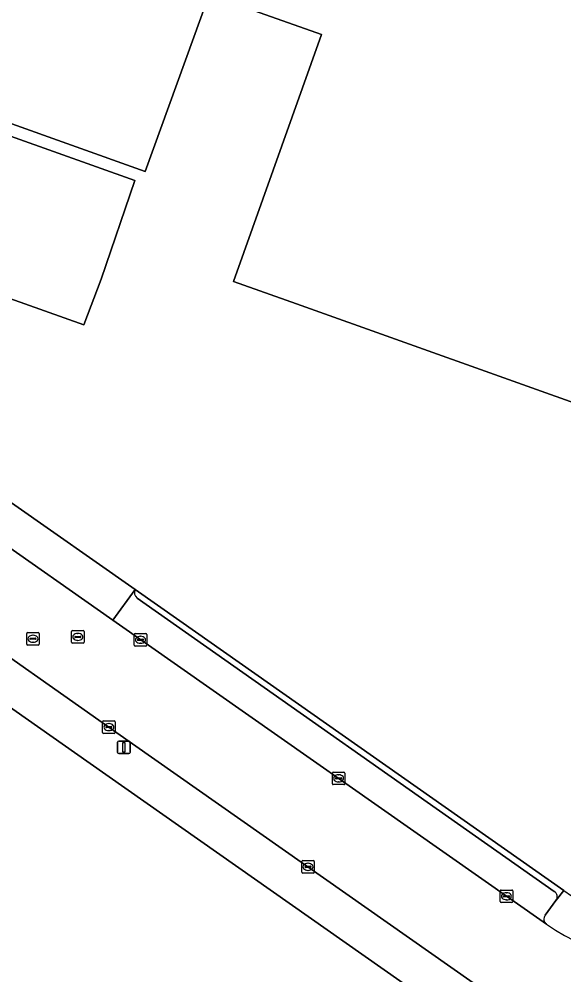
# Model space of a CAD drawing. Extents: x 155018 to 156648, y 383979 to 385733.
# Drawn here: x 155608.1 to 155651.5, y 384875.8 to 384952 of the extents above; entities that cross this region are included whole.
import ezdxf

# ---------------------------------------------------------------- set-up
doc = ezdxf.new("R2010")
doc.units = 0
for name, color, linetype in [('IMGEO_Erf', 7, 'Continuous'), ('IMGEO_Kolk', 7, 'Continuous'), ('IMGEO_Lichtmast', 7, 'Continuous'), ('IMGEO_Pand', 7, 'Continuous'), ('IMGEO_Parkeervlak_open', 7, 'Continuous'), ('IMGEO_Rijbaan_lokaal_gesloten', 7, 'Continuous'), ('IMGEO_Rioolput', 7, 'Continuous'), ('IMGEO_Voetpad_open', 7, 'Continuous')]:
    doc.layers.add(name, color=color, linetype=linetype)

msp = doc.modelspace()

# ---------------------------------------------------------------- linework, layer by layer
at = {"layer": 'IMGEO_Erf'}
for points in [[(155663.21, 384917.49), (155630.178, 384929.273), (155625.14, 384931.07), (155632.162, 384950.755), (155623.212, 384953.942), (155618.1, 384939.84), (155589.46, 384950.07), (155591.136, 384954.781), (155607.234, 385000), (155633.333, 385073.311)], [(155457.525, 385018.63), (155458.619, 385017.864), (155484.145, 385000), (155491.64, 384994.721), (155500, 384988.865), (155510.83, 384981.203), (155511.294, 384981.88), (155516.258, 384978.35), (155515.775, 384977.663), (155553.601, 384951.142), (155553.738, 384951.046), (155554.058, 384951.47), (155560.497, 384946.89), (155560.229, 384946.497), (155580.857, 384931.994), (155586.597, 384927.958), (155607.46, 384913.427), (155617.317, 384906.512), (155620.874, 384904.014), (155651.48, 384882.509)], [(155645.703, 384870.176), (155613.715, 384892.628), (155600.657, 384901.793), (155582.308, 384914.778), (155574.917, 384919.981), (155570.133, 384923.483), (155539.854, 384944.743), (155535.161, 384948.038), (155534.984, 384948.163), (155531.101, 384950.889), (155530.5, 384951.311), (155510.828, 384965.124), (155506.264, 384968.328), (155505.588, 384968.803), (155501.395, 384971.747), (155500, 384972.727), (155492.047, 384978.311), (155491.266, 384978.86), (155482.605, 384984.76), (155482.381, 384984.92), (155460.927, 385000), (155450.653, 385007.222)]]:
    msp.add_lwpolyline(points, dxfattribs=at)
msp.add_lwpolyline([(155614.592, 384931.262), (155613.208, 384927.617), (155584.535, 384937.812), (155588.645, 384949.317), (155617.291, 384939.126)], close=True, dxfattribs=at)
msp.add_arc((155658.606, 384892.113), 11.959, 233.42553, 347.08496, dxfattribs=at)
at = {"layer": 'IMGEO_Kolk'}
for p, q in [((155617.235, 384902.07), (155617.235, 384902.922)), ((155617.31, 384902.996), (155618.162, 384902.996)), ((155617.723, 384902.776), (155617.748, 384902.776)), ((155618.236, 384902.922), (155618.236, 384902.07)), ((155618.162, 384901.996), (155617.31, 384901.996)), ((155617.494, 384902.49), (155617.494, 384902.502)), ((155617.932, 384902.453), (155617.534, 384902.453)), ((155617.537, 384902.539), (155617.935, 384902.539)), ((155617.746, 384902.216), (155617.721, 384902.216)), ((155617.978, 384902.502), (155617.978, 384902.49)), ((155614.718, 384895.113), (155614.718, 384895.965)), ((155614.793, 384896.039), (155615.645, 384896.039)), ((155615.719, 384895.965), (155615.719, 384895.113)), ((155614.977, 384895.533), (155614.977, 384895.545)), ((155615.415, 384895.496), (155615.017, 384895.496)), ((155615.02, 384895.582), (155615.418, 384895.582)), ((155615.229, 384895.259), (155615.204, 384895.259)), ((155615.206, 384895.819), (155615.231, 384895.819)), ((155615.461, 384895.545), (155615.461, 384895.533)), ((155615.645, 384895.039), (155614.793, 384895.039)), ((155633.027, 384891.023), (155633.027, 384891.875)), ((155633.102, 384891.949), (155633.954, 384891.949)), ((155633.286, 384891.443), (155633.286, 384891.455)), ((155633.724, 384891.406), (155633.326, 384891.406)), ((155633.329, 384891.492), (155633.727, 384891.492)), ((155633.515, 384891.729), (155633.54, 384891.729)), ((155633.77, 384891.455), (155633.77, 384891.443)), ((155634.028, 384891.875), (155634.028, 384891.023)), ((155633.954, 384890.949), (155633.102, 384890.949)), ((155633.538, 384891.169), (155633.513, 384891.169)), ((155630.588, 384883.97), (155630.588, 384884.822)), ((155630.663, 384884.896), (155631.515, 384884.896)), ((155631.076, 384884.676), (155631.101, 384884.676)), ((155631.589, 384884.822), (155631.589, 384883.97)), ((155631.515, 384883.896), (155630.663, 384883.896)), ((155630.847, 384884.39), (155630.847, 384884.402)), ((155631.285, 384884.353), (155630.887, 384884.353)), ((155630.89, 384884.439), (155631.288, 384884.439)), ((155631.099, 384884.116), (155631.074, 384884.116)), ((155631.331, 384884.402), (155631.331, 384884.39)), ((155646.403, 384881.622), (155646.403, 384882.474)), ((155646.478, 384882.548), (155647.33, 384882.548)), ((155646.891, 384882.328), (155646.916, 384882.328)), ((155647.404, 384882.474), (155647.404, 384881.622)), ((155647.33, 384881.548), (155646.478, 384881.548)), ((155646.662, 384882.042), (155646.662, 384882.054)), ((155647.1, 384882.005), (155646.702, 384882.005)), ((155646.705, 384882.091), (155647.103, 384882.091)), ((155646.914, 384881.768), (155646.889, 384881.768)), ((155647.146, 384882.054), (155647.146, 384882.042))]:
    msp.add_line(p, q, dxfattribs=at)
for points in [[(155617.235, 384902.07), (155617.235, 384902.922)], [(155617.31, 384902.996), (155618.162, 384902.996)], [(155618.236, 384902.922), (155618.236, 384902.07)], [(155618.162, 384901.996), (155617.31, 384901.996)], [(155614.718, 384895.113), (155614.718, 384895.965)], [(155614.793, 384896.039), (155615.645, 384896.039)], [(155615.719, 384895.965), (155615.719, 384895.113)], [(155615.645, 384895.039), (155614.793, 384895.039)], [(155633.027, 384891.023), (155633.027, 384891.875)], [(155633.102, 384891.949), (155633.954, 384891.949)], [(155634.028, 384891.875), (155634.028, 384891.023)], [(155633.954, 384890.949), (155633.102, 384890.949)], [(155630.588, 384883.97), (155630.588, 384884.822)], [(155630.663, 384884.896), (155631.515, 384884.896)], [(155631.589, 384884.822), (155631.589, 384883.97)], [(155631.515, 384883.896), (155630.663, 384883.896)], [(155646.403, 384881.622), (155646.403, 384882.474)], [(155646.478, 384882.548), (155647.33, 384882.548)], [(155647.404, 384882.474), (155647.404, 384881.622)], [(155647.33, 384881.548), (155646.478, 384881.548)]]:
    msp.add_lwpolyline(points, dxfattribs=at)
for centre, radius, start, end in [((155617.312, 384902.92), 0.0765, 91.55205, 178.44795), ((155617.312, 384902.92), 0.0765, 91.55205, 178.44795), ((155618.16, 384902.92), 0.0765, 1.55205, 88.44795), ((155618.16, 384902.92), 0.0765, 1.55205, 88.44795), ((155617.312, 384902.072), 0.0765, 181.55205, 268.44795), ((155617.312, 384902.072), 0.0765, 181.55205, 268.44795), ((155617.534, 384902.499), 0.0403, 85.87752, 175.75265), ((155617.531, 384902.489), 0.0366, 178.93798, 274.71019), ((155617.935, 384902.496), 0.043, 264.86636, 352.45326), ((155617.939, 384902.501), 0.0386, 1.73085, 96.63898), ((155618.16, 384902.072), 0.0765, 271.55205, 358.44795), ((155618.16, 384902.072), 0.0765, 271.55205, 358.44795), ((155614.795, 384895.963), 0.0765, 91.55205, 178.44795), ((155614.795, 384895.963), 0.0765, 91.55205, 178.44795), ((155615.643, 384895.963), 0.0765, 1.55205, 88.44795), ((155615.643, 384895.963), 0.0765, 1.55205, 88.44795), ((155615.017, 384895.542), 0.0403, 85.87752, 175.75265), ((155615.014, 384895.532), 0.0366, 178.93798, 274.71019), ((155615.418, 384895.539), 0.043, 264.86636, 352.45326), ((155615.422, 384895.544), 0.0386, 1.73085, 96.63898), ((155614.795, 384895.115), 0.0765, 181.55205, 268.44795), ((155614.795, 384895.115), 0.0765, 181.55205, 268.44795), ((155615.643, 384895.115), 0.0765, 271.55205, 358.44795), ((155615.643, 384895.115), 0.0765, 271.55205, 358.44795), ((155633.104, 384891.873), 0.0765, 91.55205, 178.44795), ((155633.104, 384891.873), 0.0765, 91.55205, 178.44795), ((155633.326, 384891.452), 0.0403, 85.87752, 175.75265), ((155633.323, 384891.442), 0.0366, 178.93798, 274.71019), ((155633.727, 384891.449), 0.043, 264.86636, 352.45326), ((155633.731, 384891.454), 0.0386, 1.73085, 96.63898), ((155633.952, 384891.873), 0.0765, 1.55205, 88.44795), ((155633.952, 384891.873), 0.0765, 1.55205, 88.44795), ((155633.104, 384891.025), 0.0765, 181.55205, 268.44795), ((155633.104, 384891.025), 0.0765, 181.55205, 268.44795), ((155633.952, 384891.025), 0.0765, 271.55205, 358.44795), ((155633.952, 384891.025), 0.0765, 271.55205, 358.44795), ((155630.665, 384884.82), 0.0765, 91.55205, 178.44795), ((155630.665, 384884.82), 0.0765, 91.55205, 178.44795), ((155631.513, 384884.82), 0.0765, 1.55205, 88.44795), ((155631.513, 384884.82), 0.0765, 1.55205, 88.44795), ((155630.665, 384883.972), 0.0765, 181.55205, 268.44795), ((155630.665, 384883.972), 0.0765, 181.55205, 268.44795), ((155630.887, 384884.399), 0.0403, 85.87752, 175.75265), ((155630.884, 384884.389), 0.0366, 178.93798, 274.71019), ((155631.288, 384884.396), 0.043, 264.86636, 352.45326), ((155631.292, 384884.401), 0.0386, 1.73085, 96.63898), ((155631.513, 384883.972), 0.0765, 271.55205, 358.44795), ((155631.513, 384883.972), 0.0765, 271.55205, 358.44795), ((155646.48, 384882.472), 0.0765, 91.55205, 178.44795), ((155646.48, 384882.472), 0.0765, 91.55205, 178.44795), ((155647.328, 384882.472), 0.0765, 1.55205, 88.44795), ((155647.328, 384882.472), 0.0765, 1.55205, 88.44795), ((155646.48, 384881.624), 0.0765, 181.55205, 268.44795), ((155646.48, 384881.624), 0.0765, 181.55205, 268.44795), ((155646.702, 384882.051), 0.0403, 85.87752, 175.75265), ((155646.699, 384882.041), 0.0366, 178.93798, 274.71019), ((155647.103, 384882.048), 0.043, 264.86636, 352.45326), ((155647.107, 384882.053), 0.0386, 1.73085, 96.63898), ((155647.328, 384881.624), 0.0765, 271.55205, 358.44795), ((155647.328, 384881.624), 0.0765, 271.55205, 358.44795)]:
    msp.add_arc(centre, radius, start, end, dxfattribs=at)
for centre, major_axis, ratio, start_param, end_param in [((155617.722, 384902.496), (-0.387, 0.002), 0.722429, 4.712389, 7.853982), ((155617.747, 384902.496), (-0.39, 0.002), 0.717154, 1.570796, 4.712389), ((155615.205, 384895.539), (-0.387, 0.002), 0.722429, 4.712389, 7.853982), ((155615.23, 384895.539), (-0.39, 0.002), 0.717154, 1.570796, 4.712389), ((155633.514, 384891.449), (-0.387, 0.002), 0.722429, 4.712389, 7.853982), ((155633.539, 384891.449), (-0.39, 0.002), 0.717154, 1.570796, 4.712389), ((155631.075, 384884.396), (-0.387, 0.002), 0.722429, 4.712389, 7.853982), ((155631.1, 384884.396), (-0.39, 0.002), 0.717154, 1.570796, 4.712389), ((155646.89, 384882.048), (-0.387, 0.002), 0.722429, 4.712389, 7.853982), ((155646.915, 384882.048), (-0.39, 0.002), 0.717154, 1.570796, 4.712389)]:
    msp.add_ellipse(centre, major_axis=major_axis, ratio=ratio, start_param=start_param, end_param=end_param, dxfattribs=at)
at = {"layer": 'IMGEO_Lichtmast'}
for p, q in [((155616.014, 384894.423), (155616.804, 384894.423)), ((155616.804, 384894.423), (155616.014, 384894.423)), ((155615.914, 384893.523), (155615.914, 384894.323)), ((155615.914, 384894.323), (155615.914, 384893.523)), ((155616.904, 384894.323), (155616.904, 384893.523)), ((155616.904, 384893.523), (155616.904, 384894.323)), ((155616.804, 384893.423), (155616.014, 384893.423)), ((155616.014, 384893.423), (155616.804, 384893.423))]:
    msp.add_line(p, q, dxfattribs=at)
msp.add_lwpolyline([(155616.334, 384894.298), (155616.484, 384894.298), (155616.484, 384893.548), (155616.334, 384893.548), (155616.334, 384894.298)], dxfattribs=at)
for centre, start, end in [((155616.014, 384894.323), 90, 180), ((155616.014, 384894.323), 90, 180), ((155616.804, 384894.323), 0, 90), ((155616.804, 384894.323), 360, 90), ((155616.014, 384893.523), 180, 270), ((155616.014, 384893.523), 180, 270), ((155616.804, 384893.523), 270, 0), ((155616.804, 384893.523), 270, 0)]:
    msp.add_arc(centre, 0.1, start, end, dxfattribs=at)
at = {"layer": 'IMGEO_Pand'}
msp.add_lwpolyline([(155633.333, 385073.311), (155607.234, 385000), (155591.136, 384954.781), (155589.46, 384950.07), (155618.1, 384939.84), (155623.212, 384953.942), (155632.162, 384950.755), (155625.14, 384931.07), (155630.178, 384929.273), (155663.21, 384917.49)], dxfattribs=at)
msp.add_lwpolyline([(155617.291, 384939.126), (155588.645, 384949.317), (155584.535, 384937.812), (155613.208, 384927.617), (155614.592, 384931.262)], close=True, dxfattribs=at)
at = {"layer": 'IMGEO_Parkeervlak_open'}
msp.add_lwpolyline([(155607.46, 384913.427), (155607.302, 384913.282), (155605.603, 384911.034), (155615.524, 384904.073), (155617.317, 384906.512)], close=True, dxfattribs=at)
for points in [[(155617.317, 384906.512), (155615.524, 384904.073), (155650.099, 384879.818)], [(155650.717, 384882.421), (155617.461, 384905.826)], [(155649.992, 384880.533), (155650.843, 384881.72)]]:
    msp.add_lwpolyline(points, dxfattribs=at)
for centre, radius, start, end in [((155617.768, 384906.249), 0.523, 149.74049, 233.96946), ((155650.487, 384882.018), 0.464, 320.03862, 60.34082), ((155650.392, 384880.227), 0.503, 142.58585, 234.43649)]:
    msp.add_arc(centre, radius, start, end, dxfattribs=at)
at = {"layer": 'IMGEO_Rijbaan_lokaal_gesloten'}
for points in [[(155650.099, 384879.818), (155615.524, 384904.073), (155605.603, 384911.034), (155580.666, 384928.528), (155558.57, 384944.057), (155551.965, 384948.699), (155514.295, 384975.174), (155514.115, 384975.3), (155509.167, 384978.777), (155500, 384985.217), (155489.982, 384992.256), (155489.845, 384992.352), (155482.635, 384997.401), (155478.917, 385000), (155456.1, 385015.949)], [(155452.478, 385009.864), (155466.537, 385000), (155468.855, 384998.374), (155481.303, 384989.599), (155484.226, 384987.538), (155493.798, 384980.798), (155500, 384976.456), (155502.879, 384974.44), (155503.149, 384974.25), (155507.358, 384971.292), (155508.017, 384970.829), (155512.594, 384967.613), (155532.25, 384953.8), (155532.882, 384953.356), (155536.732, 384950.651), (155536.91, 384950.526), (155541.6, 384947.23), (155571.894, 384925.942), (155573.015, 384925.172), (155576.741, 384922.577), (155602.522, 384904.454), (155615.591, 384895.277), (155647.55, 384872.837)]]:
    msp.add_lwpolyline(points, dxfattribs=at)
msp.add_arc((155658.649, 384891.78), 14.703, 234.44429, 286.90502, dxfattribs=at)
at = {"layer": 'IMGEO_Rioolput'}
for p, q in [((155608.667, 384902.152), (155608.667, 384903.004)), ((155608.742, 384903.078), (155609.594, 384903.078)), ((155609.155, 384902.858), (155609.18, 384902.858)), ((155609.668, 384903.004), (155609.668, 384902.152)), ((155612.241, 384902.301), (155612.241, 384903.153)), ((155612.316, 384903.227), (155613.168, 384903.227)), ((155612.543, 384902.77), (155612.941, 384902.77)), ((155612.729, 384903.007), (155612.754, 384903.007)), ((155613.242, 384903.153), (155613.242, 384902.301)), ((155609.594, 384902.078), (155608.742, 384902.078)), ((155608.926, 384902.572), (155608.926, 384902.584)), ((155609.364, 384902.535), (155608.966, 384902.535)), ((155608.969, 384902.621), (155609.367, 384902.621)), ((155609.178, 384902.298), (155609.153, 384902.298)), ((155609.41, 384902.584), (155609.41, 384902.572)), ((155613.168, 384902.227), (155612.316, 384902.227)), ((155612.5, 384902.721), (155612.5, 384902.733)), ((155612.938, 384902.684), (155612.54, 384902.684)), ((155612.752, 384902.447), (155612.727, 384902.447)), ((155612.984, 384902.733), (155612.984, 384902.721))]:
    msp.add_line(p, q, dxfattribs=at)
for points in [[(155608.667, 384902.152), (155608.667, 384903.004)], [(155608.742, 384903.078), (155609.594, 384903.078)], [(155609.668, 384903.004), (155609.668, 384902.152)], [(155612.241, 384902.301), (155612.241, 384903.153)], [(155612.316, 384903.227), (155613.168, 384903.227)], [(155613.242, 384903.153), (155613.242, 384902.301)], [(155609.594, 384902.078), (155608.742, 384902.078)], [(155613.168, 384902.227), (155612.316, 384902.227)]]:
    msp.add_lwpolyline(points, dxfattribs=at)
for centre, radius, start, end in [((155608.744, 384903.002), 0.0765, 91.55205, 178.44795), ((155608.744, 384903.002), 0.0765, 91.55205, 178.44795), ((155609.592, 384903.002), 0.0765, 1.55205, 88.44795), ((155609.592, 384903.002), 0.0765, 1.55205, 88.44795), ((155612.318, 384903.151), 0.0765, 91.55205, 178.44795), ((155612.318, 384903.151), 0.0765, 91.55205, 178.44795), ((155612.54, 384902.73), 0.0403, 85.87752, 175.75265), ((155612.945, 384902.732), 0.0386, 1.73085, 96.63898), ((155613.166, 384903.151), 0.0765, 1.55205, 88.44795), ((155613.166, 384903.151), 0.0765, 1.55205, 88.44795), ((155608.744, 384902.154), 0.0765, 181.55205, 268.44795), ((155608.744, 384902.154), 0.0765, 181.55205, 268.44795), ((155608.966, 384902.581), 0.0403, 85.87752, 175.75265), ((155608.963, 384902.571), 0.0366, 178.93798, 274.71019), ((155609.367, 384902.578), 0.043, 264.86636, 352.45326), ((155609.371, 384902.583), 0.0386, 1.73085, 96.63898), ((155609.592, 384902.154), 0.0765, 271.55205, 358.44795), ((155609.592, 384902.154), 0.0765, 271.55205, 358.44795), ((155612.318, 384902.303), 0.0765, 181.55205, 268.44795), ((155612.318, 384902.303), 0.0765, 181.55205, 268.44795), ((155612.537, 384902.72), 0.0366, 178.93798, 274.71019), ((155612.941, 384902.727), 0.043, 264.86636, 352.45326), ((155613.166, 384902.303), 0.0765, 271.55205, 358.44795), ((155613.166, 384902.303), 0.0765, 271.55205, 358.44795)]:
    msp.add_arc(centre, radius, start, end, dxfattribs=at)
for centre, major_axis, ratio, start_param, end_param in [((155609.154, 384902.578), (-0.387, 0.002), 0.722429, 4.712389, 7.853982), ((155609.179, 384902.578), (-0.39, 0.002), 0.717154, 1.570796, 4.712389), ((155612.728, 384902.727), (-0.387, 0.002), 0.722429, 4.712389, 7.853982), ((155612.753, 384902.727), (-0.39, 0.002), 0.717154, 1.570796, 4.712389)]:
    msp.add_ellipse(centre, major_axis=major_axis, ratio=ratio, start_param=start_param, end_param=end_param, dxfattribs=at)
at = {"layer": 'IMGEO_Voetpad_open'}
msp.add_lwpolyline([(155615.591, 384895.277), (155602.522, 384904.454), (155576.741, 384922.577), (155574.917, 384919.981), (155582.308, 384914.778), (155600.657, 384901.793), (155613.715, 384892.628), (155645.703, 384870.176), (155647.55, 384872.837)], close=True, dxfattribs=at)
for points in [[(155620.874, 384904.014), (155617.317, 384906.512)], [(155617.461, 384905.826), (155650.717, 384882.421)], [(155650.843, 384881.72), (155650.854, 384881.731), (155651.48, 384882.509), (155620.874, 384904.014)], [(155651.48, 384882.509), (155650.854, 384881.731), (155650.843, 384881.72), (155649.992, 384880.533)]]:
    msp.add_lwpolyline(points, dxfattribs=at)
for centre, radius, start, end in [((155617.768, 384906.249), 0.523, 149.74049, 233.96946), ((155658.606, 384892.113), 11.959, 233.42553, 347.08496), ((155650.487, 384882.018), 0.464, 320.03862, 60.34082), ((155650.392, 384880.227), 0.503, 142.58585, 234.43649), ((155658.649, 384891.78), 14.703, 234.44429, 286.90502)]:
    msp.add_arc(centre, radius, start, end, dxfattribs=at)

doc.saveas('drawing.dxf')
